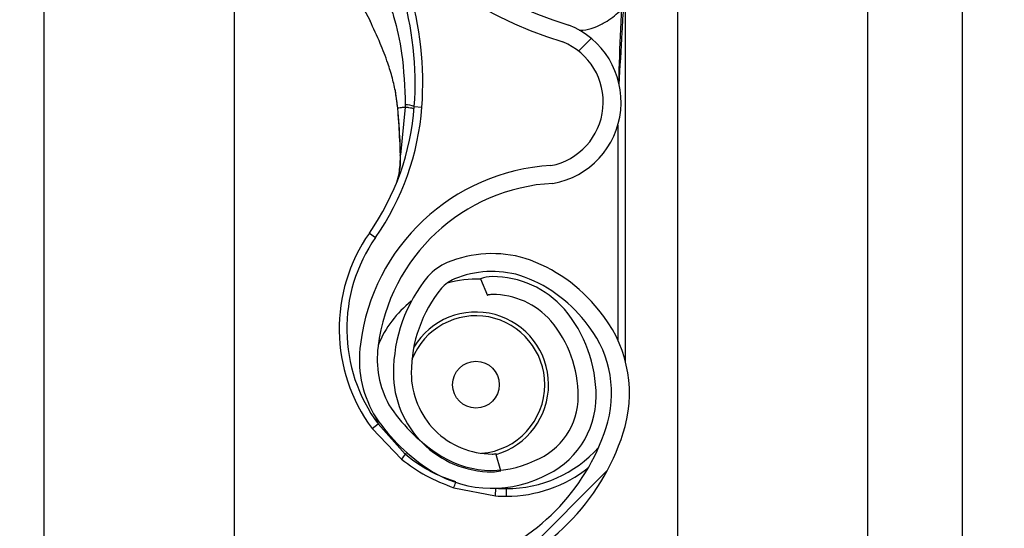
# Model space of a CAD drawing. Header units: inches. Extents: x 170 to 284, y 215 to 248.
# Tile 261 of 656: x 186.1024 to 186.2355, y 241.6134 to 241.6821. Entities that reach past the tile are written whole.
import ezdxf

# ---------------------------------------------------------------- set-up
doc = ezdxf.new("R2010")
doc.units = ezdxf.units.IN
doc.header["$LTSCALE"] = 0.25
doc.header["$MEASUREMENT"] = 0
doc.layers.add('ANNOTATIONS', color=1, linetype='Continuous')
doc.layers.add('LH BENCH MOUNT', color=7, linetype='Continuous')
doc.styles.add('ARIAL', font='arial.ttf', dxfattribs={"height": 0.09375})
doc.dimstyles.new('STANDARD$0', dxfattribs={"dimtxt": 0.09375, "dimasz": 0.09375, "dimexe": 0.03125, "dimexo": 0.046875, "dimgap": 0.09, "dimtad": 0, "dimtih": 1, "dimtoh": 1, "dimdec": 4, "dimzin": 0, "dimdsep": 46, "dimtxsty": 'ARIAL', "dimcen": 0.09, "dimadec": 0, "dimazin": 0, "dimtfac": 1, "dimtdec": 4, "dimtofl": 0, "dimtmove": 0, "dimatfit": 1, "dimfxl": 1, "dimtolj": 1, "dimtzin": 0, "dimarcsym": 0})
pattern_1 = [(45, (176.0930244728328, 238.0091787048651), (-0.03026527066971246, 0.03026527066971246), [])]

# ---------------------------------------------------------------- blocks, each defined once
blk = doc.blocks.new('*D114')
at = {"layer": 'ANNOTATIONS', "color": 0, "lineweight": -2, "transparency": 16777216}
for p, q in [((186.1492924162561, 243.6642684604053), (187.5897358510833, 243.6642684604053)), ((187.5584858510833, 243.5705184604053), (187.5584858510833, 241.8503426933)), ((187.5584858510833, 239.6953067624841), (187.5584858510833, 241.4154825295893)), ((186.8279608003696, 239.6015567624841), (187.5897358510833, 239.6015567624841))]:
    blk.add_line(p, q, dxfattribs=at)
at = {"layer": 'ANNOTATIONS', "color": 0, "transparency": 16777216}
for points in [[(187.5428608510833, 243.5705184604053), (187.5741108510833, 243.5705184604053), (187.5584858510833, 243.6642684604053)], [(187.5428608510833, 239.6953067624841), (187.5741108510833, 239.6953067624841), (187.5584858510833, 239.6015567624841)]]:
    blk.add_solid(points, dxfattribs=at)
at = {"layer": 'defpoints', "color": 0, "transparency": 16777216}
for p in [(186.1024174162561, 243.6642684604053), (186.7810858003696, 239.6015567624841), (187.5584858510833, 239.6015567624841)]:
    blk.add_point(p, dxfattribs=at)
at = {"layer": 'ANNOTATIONS', "color": 0, "transparency": 16777216, "insert": (187.5584858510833, 241.6329126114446), "char_height": 0.09375, "attachment_point": 5, "style": 'ARIAL'}
blk.add_mtext('\\A1;OPENING\\PHEIGHT', dxfattribs=at)

msp = doc.modelspace()

# ---------------------------------------------------------------- hatches: boundary and pattern name
at = {"layer": 'LH BENCH MOUNT'}
h = msp.add_hatch(dxfattribs=at)
h.set_pattern_fill('ANSI31', color=256, scale=0.34241245, angle=2.8e-322, style=0)
h.set_pattern_definition(pattern_1)
edge = h.paths.add_edge_path(flags=0)
edge.add_arc((186.1662917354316, 241.6432972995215), 0.001712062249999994, 450.0000000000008, 472.2104203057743)
edge.add_line((186.1656445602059, 241.6448823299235), (186.1647320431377, 241.6471172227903))
edge.add_arc((186.1662917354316, 241.6432972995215), 0.004126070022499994, 450, 472.2104203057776, ccw=False)
edge.add_arc((186.1662917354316, 241.6343945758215), 0.01302879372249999, 401.4761673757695, 450, ccw=False)
edge.add_arc((186.1620458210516, 241.6312443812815), 0.01830194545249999, 359.9999999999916, 400.0613730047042, ccw=False)
edge.add_arc((186.1685858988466, 241.6312443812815), 0.01176186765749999, 292.1408576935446, 359.99999999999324, ccw=False)
edge.add_arc((186.1662917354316, 241.6344972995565), 0.01566536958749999, 235.2570680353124, 295.43079980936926, ccw=False)
edge.add_arc((186.1715306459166, 241.6426124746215), 0.02532140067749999, 212.8542481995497, 235.9809333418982, ccw=False)
edge.add_arc((186.1633812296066, 241.6362436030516), 0.01504902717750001, 172.1557183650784, 209.3146496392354, ccw=False)
edge.add_arc((186.1758108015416, 241.6349081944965), 0.02754708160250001, 453.3085031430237, 532.9325737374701, ccw=False)
edge.add_arc((186.1725578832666, 241.6709984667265), 0.008748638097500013, 280.9586189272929, 427.9414322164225)
edge.add_arc((186.1924176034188, 241.7333517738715), 0.05672062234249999, 179.5706357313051, 253.00989973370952, ccw=False)
edge.add_arc((186.3507493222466, 241.7345502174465), 0.2150521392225, 163.4260275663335, 180.2060536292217, ccw=False)
edge.add_arc((186.1719757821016, 241.7866996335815), 0.02884824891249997, 465.15884346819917, 521.4137567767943, ccw=False)
edge.add_arc((186.1546497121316, 241.8412459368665), 0.0284373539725, 290.1205938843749, 343.7190675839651)
edge.add_arc((186.1674901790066, 241.8370685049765), 0.01494630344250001, 345.2914408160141, 400.5471921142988)
edge.add_arc((186.1640660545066, 241.8352537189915), 0.0187470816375, 397.9578745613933, 431.439615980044)
edge.add_arc((186.1662917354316, 241.8400817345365), 0.0134739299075, 433.8775574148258, 472.2736457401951)
edge.add_arc((186.1637236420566, 241.8471011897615), 0.006011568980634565, 474.9825325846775, 495.717573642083)
edge.add_arc((186.1735166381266, 241.8398420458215), 0.01816498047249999, 500.8992600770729, 539.9999999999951)
edge.add_arc((186.1662917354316, 241.8398420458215), 0.01094007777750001, 539.9999999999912, 629.9999999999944)
edge.add_arc((186.1662917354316, 241.8307681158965), 0.001866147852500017, 269.9999999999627, 285.6422464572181)
edge.add_line((186.1667949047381, 241.8289710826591), (186.167445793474, 241.8266464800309))
edge.add_arc((186.1662917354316, 241.8307681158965), 0.004280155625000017, 269.9999999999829, 285.6422464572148, ccw=False)
edge.add_arc((186.1662917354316, 241.8398420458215), 0.01335408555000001, 179.9999999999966, 269.999999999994, ccw=False)
edge.add_arc((186.1735166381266, 241.8398420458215), 0.020578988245, 500.6113583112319, 539.9999999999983, ccw=False)
edge.add_arc((186.1637236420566, 241.8471011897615), 0.008425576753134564, 474.57766718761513, 496.4997109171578, ccw=False)
edge.add_arc((186.1662917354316, 241.8400817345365), 0.01588793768, 433.6903022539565, 472.4705806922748, ccw=False)
edge.add_arc((186.1640660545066, 241.8352537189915), 0.02116108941, 398.10453077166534, 431.5771717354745, ccw=False)
edge.add_arc((186.1674901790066, 241.8370685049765), 0.01736031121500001, 345.180248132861, 400.3658533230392, ccw=False)
edge.add_arc((186.1546497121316, 241.8412459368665), 0.030851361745, 289.9181572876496, 343.7795375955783, ccw=False)
edge.add_arc((186.1719757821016, 241.7866996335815), 0.02643424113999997, 464.9417095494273, 521.3236131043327)
edge.add_arc((186.3507493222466, 241.7345502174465), 0.21263813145, 523.4376684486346, 540.2096895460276)
edge.add_arc((186.1924176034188, 241.7333517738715), 0.05430661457, 539.5566266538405, 613.1145348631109)
edge.add_arc((186.1725578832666, 241.6709984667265), 0.01116264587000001, 280.0610388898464, 428.52908719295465, ccw=False)
edge.add_arc((186.1758108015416, 241.6349081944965), 0.02513307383, 452.9714001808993, 532.9706577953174)
edge.add_arc((186.1633812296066, 241.6362436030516), 0.01263501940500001, 532.0830472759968, 568.9826967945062)
edge.add_arc((186.1715306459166, 241.6426124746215), 0.022907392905, 213.0443063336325, 236.0197152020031)
edge.add_arc((186.1662917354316, 241.6344972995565), 0.01325136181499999, 235.1922404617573, 295.7352497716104)
edge.add_arc((186.1685858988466, 241.6312443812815), 0.009347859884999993, 291.7225241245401, 359.9999999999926)
edge.add_arc((186.1620458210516, 241.6312443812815), 0.01588793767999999, 359.9999999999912, 399.9521788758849)
edge.add_arc((186.1662917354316, 241.6343945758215), 0.01061478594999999, 401.6345013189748, 450.0000000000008)
h = msp.add_hatch(dxfattribs=at)
h.set_pattern_fill('ANSI31', color=256, scale=0.34241245, angle=2.8e-322, style=0)
h.set_pattern_definition(pattern_1)
edge = h.paths.add_edge_path(flags=0)
edge.add_arc((186.1662917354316, 241.4378498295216), 0.001712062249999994, 450.0000000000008, 472.2104203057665)
edge.add_line((186.1656445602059, 241.4394348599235), (186.1647320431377, 241.4416697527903))
edge.add_arc((186.1662917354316, 241.4378498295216), 0.004126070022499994, 450, 472.2104203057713, ccw=False)
edge.add_arc((186.1662917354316, 241.4289471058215), 0.01302879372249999, 401.47616737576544, 450, ccw=False)
edge.add_arc((186.1620458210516, 241.4257969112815), 0.01830194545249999, 359.9999999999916, 400.0613730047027, ccw=False)
edge.add_arc((186.1685858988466, 241.4257969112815), 0.01176186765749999, 292.1408576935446, 359.99999999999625, ccw=False)
edge.add_arc((186.1662917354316, 241.4290498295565), 0.01566536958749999, 235.2570680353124, 295.43079980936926, ccw=False)
edge.add_arc((186.1715306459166, 241.4371650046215), 0.02532140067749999, 212.8542481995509, 235.980933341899, ccw=False)
edge.add_arc((186.1633812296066, 241.4307961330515), 0.01504902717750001, 172.1557183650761, 209.3146496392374, ccw=False)
edge.add_arc((186.1758108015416, 241.4294607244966), 0.02754708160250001, 453.3085031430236, 532.9325737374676, ccw=False)
edge.add_arc((186.1725578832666, 241.4655509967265), 0.008748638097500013, 280.9586189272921, 427.9414322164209)
edge.add_arc((186.1924176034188, 241.5279043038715), 0.05672062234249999, 179.5706357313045, 253.0098997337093, ccw=False)
edge.add_arc((186.3507493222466, 241.5291027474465), 0.2150521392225, 163.4260275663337, 180.2060536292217, ccw=False)
edge.add_arc((186.1719757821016, 241.5812521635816), 0.02884824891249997, 465.1588434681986, 521.4137567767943, ccw=False)
edge.add_arc((186.1546497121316, 241.6357984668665), 0.0284373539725, 290.1205938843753, 343.719067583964)
edge.add_arc((186.1674901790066, 241.6316210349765), 0.01494630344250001, 345.2914408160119, 400.547192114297)
edge.add_arc((186.1640660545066, 241.6298062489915), 0.0187470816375, 397.9578745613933, 431.4396159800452)
edge.add_arc((186.1662917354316, 241.6346342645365), 0.0134739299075, 433.8775574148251, 472.2736457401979)
edge.add_arc((186.1637236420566, 241.6416537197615), 0.006011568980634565, 474.9825325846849, 495.7175736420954)
edge.add_arc((186.1735166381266, 241.6343945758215), 0.01816498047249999, 500.899260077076, 539.9999999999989)
edge.add_arc((186.1662917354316, 241.6343945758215), 0.01094007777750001, 539.9999999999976, 629.9999999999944)
edge.add_arc((186.1662917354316, 241.6253206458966), 0.001866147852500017, 269.9999999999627, 285.6422464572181)
edge.add_line((186.1667949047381, 241.6235236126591), (186.167445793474, 241.6211990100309))
edge.add_arc((186.1662917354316, 241.6253206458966), 0.004280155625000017, 269.9999999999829, 285.6422464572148, ccw=False)
edge.add_arc((186.1662917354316, 241.6343945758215), 0.01335408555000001, 179.9999999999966, 269.999999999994, ccw=False)
edge.add_arc((186.1735166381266, 241.6343945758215), 0.020578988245, 500.6113583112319, 539.9999999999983, ccw=False)
edge.add_arc((186.1637236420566, 241.6416537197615), 0.008425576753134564, 474.5776671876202, 496.4997109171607, ccw=False)
edge.add_arc((186.1662917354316, 241.6346342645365), 0.01588793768, 433.6903022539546, 472.4705806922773, ccw=False)
edge.add_arc((186.1640660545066, 241.6298062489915), 0.02116108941, 398.10453077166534, 431.5771717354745, ccw=False)
edge.add_arc((186.1674901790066, 241.6316210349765), 0.01736031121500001, 345.18024813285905, 400.36585332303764, ccw=False)
edge.add_arc((186.1546497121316, 241.6357984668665), 0.030851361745, 289.9181572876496, 343.77953759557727, ccw=False)
edge.add_arc((186.1719757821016, 241.5812521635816), 0.02643424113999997, 464.941709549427, 521.3236131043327)
edge.add_arc((186.3507493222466, 241.5291027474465), 0.21263813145, 523.4376684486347, 540.2096895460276)
edge.add_arc((186.1924176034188, 241.5279043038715), 0.05430661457, 539.5566266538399, 613.1145348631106)
edge.add_arc((186.1725578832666, 241.4655509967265), 0.01116264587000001, 280.0610388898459, 428.5290871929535, ccw=False)
edge.add_arc((186.1758108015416, 241.4294607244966), 0.02513307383, 452.9714001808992, 532.970657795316)
edge.add_arc((186.1633812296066, 241.4307961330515), 0.01263501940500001, 532.0830472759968, 568.9826967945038)
edge.add_arc((186.1715306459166, 241.4371650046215), 0.022907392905, 213.0443063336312, 236.019715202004)
edge.add_arc((186.1662917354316, 241.4290498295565), 0.01325136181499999, 235.1922404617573, 295.7352497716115)
edge.add_arc((186.1685858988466, 241.4257969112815), 0.009347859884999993, 291.7225241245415, 359.9999999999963)
edge.add_arc((186.1620458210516, 241.4257969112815), 0.01588793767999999, 359.9999999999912, 399.9521788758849)
edge.add_arc((186.1662917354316, 241.4289471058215), 0.01061478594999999, 401.6345013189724, 450.0000000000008)

# ---------------------------------------------------------------- linework, layer by layer
for p, q in [((186.2298594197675, 239.6490664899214), (186.2298594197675, 243.9018291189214)), ((186.2298594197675, 239.6490664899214), (186.2298594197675, 243.9018291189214)), ((186.1913380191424, 243.8543193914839), (186.1913380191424, 239.6897279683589)), ((186.2170189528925, 243.8543193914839), (186.2170189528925, 239.6490664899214)), ((186.2298594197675, 239.6490664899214), (186.2298594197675, 243.8543193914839)), ((186.1057349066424, 239.6490664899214), (186.1057349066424, 243.7595607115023)), ((186.1314158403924, 241.7279807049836), (186.1314158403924, 241.5356067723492)), ((186.1843016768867, 241.6359516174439), (186.1843016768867, 241.6883738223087)), ((186.1489064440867, 241.6836480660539), (186.1497777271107, 241.6819431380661)), ((186.1531342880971, 241.6727245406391), (186.1534991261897, 241.6701454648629)), ((186.1535411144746, 241.6699931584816), (186.1535271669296, 241.6701604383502)), ((186.1545422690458, 241.6702893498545), (186.1538921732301, 241.6638553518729)), ((186.1557639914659, 241.6703885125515), (186.1567884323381, 241.6703127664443)), ((186.1832744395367, 241.667874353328), (186.1832744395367, 241.6388485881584)), ((186.1496836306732, 241.6533004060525), (186.1505256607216, 241.6527120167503)), ((186.1647320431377, 241.6471172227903), (186.1656445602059, 241.6448823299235)), ((186.1505319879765, 241.6284622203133), (186.1508730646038, 241.6275168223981)), ((186.1500475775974, 241.6269054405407), (186.1508730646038, 241.6275168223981)), ((186.1500475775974, 241.6269054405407), (186.1540259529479, 241.6227607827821)), ((186.1545323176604, 241.623424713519), (186.1508730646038, 241.6275168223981)), ((186.1545323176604, 241.623424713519), (186.1547560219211, 241.6236444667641)), ((186.167445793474, 241.6211990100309), (186.1667949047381, 241.6235236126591)), ((186.1610933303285, 241.6189058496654), (186.1667319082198, 241.6178048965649)), ((186.1667319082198, 241.6178048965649), (186.1667990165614, 241.6188299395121)), ((186.1682082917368, 241.6177566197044), (186.1682082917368, 241.6187838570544))]:
    msp.add_line(p, q, dxfattribs=at)
at = {"layer": 'LH BENCH MOUNT', "flags": 128}
msp.add_lwpolyline([(186.1538586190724, 241.663786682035), (186.1538308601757, 241.6637942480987), (186.1538118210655, 241.6638025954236), (186.1538020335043, 241.6638114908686), (186.1538017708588, 241.663820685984), (186.1538110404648, 241.6638299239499), (186.153829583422, 241.66383894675), (186.1538568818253, 241.6638475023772), (186.1538921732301, 241.6638553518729)], dxfattribs=at)
at = {"layer": 'LH BENCH MOUNT'}
msp.add_circle((186.1640993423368, 241.6328227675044), 0.00315523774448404, dxfattribs=at)
for centre, radius, start, end in [((186.1924176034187, 241.7333517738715), 0.05672062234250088, 179.5706357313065, 253.009899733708), ((186.1924176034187, 241.7333517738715), 0.05430661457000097, 179.5566266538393, 253.114534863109), ((186.1127374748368, 241.6735698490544), 0.04314396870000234, 355.771303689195, 16.94846748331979), ((186.1127374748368, 241.6735698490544), 0.04417120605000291, 355.7713036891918, 16.9484674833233), ((186.1725578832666, 241.6709984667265), 0.01116264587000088, 280.0610388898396, 68.52908719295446), ((186.1725578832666, 241.6709984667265), 0.008748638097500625, 280.9586189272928, 67.94143221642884), ((186.1216159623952, 241.6729133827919), 0.03424124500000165, 325.055123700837, 355.771303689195), ((186.1216159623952, 241.6729133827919), 0.03526848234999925, 325.055123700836, 355.7713036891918), ((186.1535507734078, 241.6698153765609), 0.0001780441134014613, 93.10983558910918, 110.0707638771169), ((186.1535040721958, 241.6700125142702), 3.319259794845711e-05, 244.2889319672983, 282.2874080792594), ((186.1544851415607, 241.6671295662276), 0.003500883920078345, 68.57435782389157, 89.0426180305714), ((186.1758108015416, 241.6349081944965), 0.02754708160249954, 93.3085031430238, 172.9325737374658), ((186.1758108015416, 241.6349081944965), 0.02513307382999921, 92.97140018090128, 172.9706577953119), ((186.1682082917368, 241.6403558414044), 0.02259922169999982, 145.0551237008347, 216.5248216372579), ((186.1682082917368, 241.6403558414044), 0.02157198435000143, 145.0551237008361, 216.5248216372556), ((186.1662917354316, 241.6346342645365), 0.01588793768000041, 73.69030225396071, 112.4705806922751), ((186.1640660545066, 241.6298062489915), 0.02116108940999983, 38.10453077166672, 71.57717173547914), ((186.1637236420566, 241.6416537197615), 0.008425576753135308, 114.5776671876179, 136.4997109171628), ((186.1735166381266, 241.6343945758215), 0.02057898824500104, 140.6113583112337, 179.9999999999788), ((186.1637236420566, 241.6416537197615), 0.006011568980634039, 114.9825325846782, 135.7175736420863), ((186.1640993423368, 241.6328227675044), 0.01425087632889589, 87.35889654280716, 105.8277214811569), ((186.1662917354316, 241.6346342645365), 0.01347392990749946, 73.87755741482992, 112.2736457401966), ((186.1662917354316, 241.6432972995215), 0.004126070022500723, 90, 112.2104203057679), ((186.1662917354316, 241.6343945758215), 0.01302879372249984, 41.47616737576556, 90), ((186.1640660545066, 241.6298062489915), 0.01874708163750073, 37.95787456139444, 71.43961598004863), ((186.1735166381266, 241.6343945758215), 0.01816498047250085, 140.8992600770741, 179.9999999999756), ((186.1662917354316, 241.6432972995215), 0.001712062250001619, 90, 112.2104203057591), ((186.1662917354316, 241.6343945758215), 0.01061478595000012, 41.63450131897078, 90), ((186.1640993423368, 241.6328227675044), 0.01425087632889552, 127.8333931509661, 157.9527497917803), ((186.1620458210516, 241.6312443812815), 0.01830194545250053, 359.9999999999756, 40.06137300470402), ((186.1674901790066, 241.6316210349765), 0.01736031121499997, 345.180248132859, 40.36585332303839), ((186.1640993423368, 241.6328227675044), 0.009303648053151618, 0, 158.4588253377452), ((186.1640993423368, 241.6328227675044), 0.0098103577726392, 286.1585342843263, 149.0324419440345), ((186.1620458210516, 241.6312443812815), 0.01588793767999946, 359.9999999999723, 39.95217887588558), ((186.1674901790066, 241.6316210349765), 0.01494630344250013, 345.2914408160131, 40.54719211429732), ((186.1633812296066, 241.6362436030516), 0.01504902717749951, 172.1557183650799, 209.3146496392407), ((186.1633812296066, 241.6362436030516), 0.01263501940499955, 172.0830472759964, 208.9826967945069), ((186.1662917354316, 241.6343945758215), 0.01335408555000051, 179.9999999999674, 269.9999999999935), ((186.1662917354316, 241.6343945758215), 0.01094007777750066, 179.9999999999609, 269.9999999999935), ((186.1640993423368, 241.6328227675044), 0.009303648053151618, 274.6412260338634, 0), ((186.1685858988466, 241.6312443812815), 0.00934785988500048, 291.7225241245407, 4.396798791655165e-11), ((186.1685858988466, 241.6312443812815), 0.01176186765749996, 292.1408576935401, 3.582576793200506e-11), ((186.1715306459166, 241.6426124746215), 0.02290739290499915, 213.0443063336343, 236.0197152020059), ((186.1715306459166, 241.6426124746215), 0.02532140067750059, 212.8542481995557, 235.9809333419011), ((186.1546497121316, 241.6357984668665), 0.02843735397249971, 290.1205938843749, 343.7190675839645), ((186.1546497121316, 241.6357984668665), 0.03085136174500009, 289.91815728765, 343.7795375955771), ((186.1682082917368, 241.6355620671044), 0.01677821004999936, 269.9999999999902, 317.9734601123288), ((186.1612062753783, 241.6178095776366), 0.008721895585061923, 139.924412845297, 145.4117204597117), ((186.1662917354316, 241.6344972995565), 0.01325136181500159, 235.1922404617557, 295.7352497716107), ((186.1662917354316, 241.6253206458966), 0.001866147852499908, 269.9999999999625, 285.6422464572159), ((186.1662917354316, 241.6344972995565), 0.01566536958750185, 235.2570680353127, 295.4307998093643), ((186.1682082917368, 241.6355620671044), 0.01780544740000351, 269.9999999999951, 308.592188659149), ((186.1662917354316, 241.6253206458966), 0.004280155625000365, 269.9999999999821, 285.6422464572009), ((186.1534978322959, 241.6220793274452), 0.00823180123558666, 337.3243224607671, 342.6867957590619), ((186.1682082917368, 241.6403558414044), 0.02259922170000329, 266.2542590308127, 270), ((186.1682082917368, 241.6403558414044), 0.0215719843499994, 266.2542590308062, 269.9999999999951)]:
    msp.add_arc(centre, radius, start, end, dxfattribs=at)
for points, knots in [([(186.1834573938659, 241.6733528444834), (186.1835940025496, 241.6757140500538), (186.1838003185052, 241.6792801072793), (186.1840449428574, 241.6834974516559), (186.1841782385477, 241.6857076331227), (186.1842457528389, 241.6869081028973), (186.1842726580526, 241.6875658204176), (186.1842856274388, 241.6879288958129), (186.1842922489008, 241.688129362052), (186.1842958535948, 241.6882404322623), (186.1842980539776, 241.6883066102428), (186.1842994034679, 241.6883450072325), (186.1843003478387, 241.6883684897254), (186.1843008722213, 241.6883794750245), (186.1843012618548, 241.6883847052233), (186.1843014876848, 241.6883852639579), (186.1843016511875, 241.6883820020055), (186.1843016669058, 241.6883769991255), (186.1843016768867, 241.6883738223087)], [0, 0, 0, 0, 0.4681368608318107, 0.7070129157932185, 0.8371325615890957, 0.9079072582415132, 0.9470740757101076, 0.9687898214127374, 0.9808770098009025, 0.9876679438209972, 0.9915546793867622, 0.9947708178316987, 0.9959953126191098, 0.9972287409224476, 0.9978484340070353, 0.9984730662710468, 0.9990304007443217, 1, 1, 1, 1]), ([(186.1524503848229, 241.6841980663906), (186.1524503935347, 241.6841980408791), (186.1526362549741, 241.6836537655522), (186.1533097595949, 241.6814949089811), (186.1542967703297, 241.6769871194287), (186.1544529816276, 241.672964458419), (186.1545436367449, 241.6706299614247)], [0, 0, 0, 0, 5.869764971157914e-06, 0.1252288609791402, 0.4923383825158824, 1, 1, 1, 1]), ([(186.178027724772, 241.6806863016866), (186.1780733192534, 241.680683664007), (186.179152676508, 241.6806212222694), (186.1804607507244, 241.6811960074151), (186.1823318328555, 241.6821736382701), (186.1831409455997, 241.6829081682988), (186.1837573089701, 241.683467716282)], [0, 0, 0, 0, 0.0210988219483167, 0.4994719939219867, 0.6187093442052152, 1, 1, 1, 1]), ([(186.1837573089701, 241.683467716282), (186.1837139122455, 241.6825931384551), (186.1835497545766, 241.6792848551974), (186.1834503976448, 241.675973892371), (186.1833773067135, 241.6735382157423)], [0, 0, 0, 0, 0.2643600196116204, 1, 1, 1, 1]), ([(186.15352716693, 241.6701604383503), (186.1534458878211, 241.6708549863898), (186.1532852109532, 241.672228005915), (186.1528103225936, 241.6742600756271), (186.1521256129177, 241.6765037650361), (186.1511133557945, 241.6791076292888), (186.1502489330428, 241.6809433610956), (186.1497780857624, 241.6819432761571)], [0, 0, 0, 0, 0.1627420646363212, 0.321717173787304, 0.4905672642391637, 0.7225142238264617, 1, 1, 1, 1]), ([(186.1534991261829, 241.670145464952), (186.1534912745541, 241.6701458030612), (186.1534753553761, 241.6701464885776), (186.1534745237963, 241.6701497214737), (186.1534900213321, 241.6701543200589), (186.1535148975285, 241.6701584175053), (186.1535271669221, 241.6701604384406)], [0, 0, 0, 0, 0.2466091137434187, 0.5000000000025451, 0.7533908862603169, 0.9999999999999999, 0.9999999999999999, 0.9999999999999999, 0.9999999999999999]), ([(186.1535111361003, 241.6699800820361), (186.1535707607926, 241.6692589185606), (186.1537420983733, 241.6671865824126), (186.1538126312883, 241.6651285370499), (186.1538586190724, 241.663786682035)], [0, 0, 0, 0, 0.3479954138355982, 1, 1, 1, 1]), ([(186.1545422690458, 241.6702893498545), (186.1544877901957, 241.6702831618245), (186.1542359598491, 241.6702545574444), (186.1538712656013, 241.6702098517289), (186.1536310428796, 241.670175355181), (186.1535271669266, 241.6701604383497)], [0, 0, 0, 0, 0.135457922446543, 0.626158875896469, 1, 1, 1, 1]), ([(186.1538921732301, 241.6638553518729), (186.1538388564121, 241.665185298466), (186.1537572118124, 241.66722185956), (186.15359677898, 241.669279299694), (186.1535411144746, 241.6699931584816)], [0, 0, 0, 0, 0.6530354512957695, 1, 1, 1, 1]), ([(186.1545436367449, 241.6706299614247), (186.1545434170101, 241.6705164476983), (186.1545431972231, 241.6704029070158), (186.1545422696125, 241.6702893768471), (186.1545422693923, 241.6702893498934)], [0, 0, 0, 0, 0.9997625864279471, 1, 1, 1, 1]), ([(186.1533931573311, 241.6601590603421), (186.1534648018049, 241.6603866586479), (186.1537287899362, 241.6612252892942), (186.1538611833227, 241.6625627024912), (186.1538856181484, 241.6635819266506), (186.1538921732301, 241.6638553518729)], [0, 0, 0, 0, 0.2141804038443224, 0.7891897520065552, 1, 1, 1, 1]), ([(186.1538586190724, 241.663786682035), (186.1538639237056, 241.6635057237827), (186.15388027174, 241.6626398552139), (186.1537599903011, 241.6618263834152), (186.1536787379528, 241.6612768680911)], [0, 0, 0, 0, 0.3244814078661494, 0.9999999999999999, 0.9999999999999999, 0.9999999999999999, 0.9999999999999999]), ([(186.1613773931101, 241.619691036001), (186.1603688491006, 241.6200544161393), (186.1583225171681, 241.6207917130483), (186.156077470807, 241.6221761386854), (186.1548767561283, 241.6231463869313), (186.1545323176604, 241.623424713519)], [0, 0, 0, 0, 0.4093476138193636, 0.8305647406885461, 1, 1, 1, 1]), ([(186.1540259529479, 241.6227607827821), (186.1550988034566, 241.6219720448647), (186.1572801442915, 241.6203683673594), (186.1598084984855, 241.6193986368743), (186.1610933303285, 241.6189058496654)], [0, 0, 0, 0, 0.4918307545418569, 1, 1, 1, 1])]:
    msp.add_open_spline(points, degree=3, knots=knots, dxfattribs=at)
msp.add_open_spline([(186.1557351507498, 241.6700248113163), (186.1557207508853, 241.6700421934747), (186.1556919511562, 241.6700769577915), (186.1554431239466, 241.6701433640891), (186.1550672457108, 241.6702154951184), (186.1547172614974, 241.6702647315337), (186.1545422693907, 241.6702893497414)], degree=3, dxfattribs=at)

# ---------------------------------------------------------------- dimensions: what is measured, and where the dimension line sits
at = {"layer": 'ANNOTATIONS'}
dim = msp.add_linear_dim(base=(187.5584858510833, 239.6015567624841), p1=(186.102417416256, 243.6642684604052), p2=(186.7810858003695, 239.6015567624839), angle=90, text='OPENING\\PHEIGHT', dimstyle='STANDARD$0', dxfattribs=at)
dim.commit()
dim.dimension.update_dxf_attribs({"geometry": '*D114', "text_midpoint": (187.5584858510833, 241.6329126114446)})

doc.saveas('drawing.dxf')
